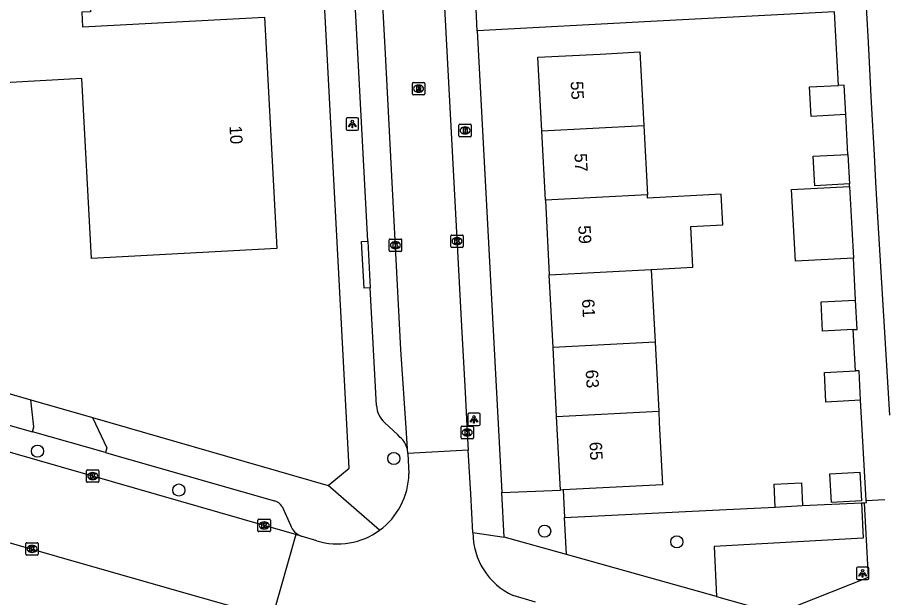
# Model space of a CAD drawing. Extents: x 158087 to 159494, y 382905 to 383981.
# Drawn here: x 158790.8 to 158860.4, y 383380.8 to 383427.4 of the extents above; entities that cross this region are included whole.
import ezdxf

# ---------------------------------------------------------------- set-up
doc = ezdxf.new("R2010")
doc.units = 0
for name, color, linetype in [('IMGEO_Boom', 7, 'Continuous'), ('IMGEO_Brandkraan', 7, 'Continuous'), ('IMGEO_Groenvoorziening', 7, 'Continuous'), ('IMGEO_Kolk', 7, 'Continuous'), ('IMGEO_Lichtpunt', 7, 'Continuous'), ('IMGEO_Pand', 7, 'Continuous'), ('IMGEO_Pand_nummerreeks', 7, 'Continuous'), ('IMGEO_Rijbaan_lokaal_open', 7, 'Continuous'), ('IMGEO_Rioolput', 7, 'Continuous'), ('IMGEO_Voetpad_open', 7, 'Continuous')]:
    doc.layers.add(name, color=color, linetype=linetype)

msp = doc.modelspace()

# ---------------------------------------------------------------- linework, layer by layer
at = {"layer": 'IMGEO_Boom'}
for centre in [(158792.432, 383392.531), (158821.072, 383391.937), (158803.801, 383389.401), (158833.195, 383386.094), (158843.827, 383385.245)]:
    msp.add_circle(centre, 0.489, dxfattribs=at)
at = {"layer": 'IMGEO_Brandkraan'}
for p, q in [((158826.303, 383417.863), (158826.303, 383418.715)), ((158826.378, 383418.789), (158827.23, 383418.789)), ((158826.791, 383418.569), (158826.816, 383418.569)), ((158827.304, 383418.715), (158827.304, 383417.863)), ((158827.23, 383417.789), (158826.378, 383417.789)), ((158826.814, 383418.009), (158826.789, 383418.009))]:
    msp.add_line(p, q, dxfattribs=at)
for points in [[(158826.303, 383417.863), (158826.303, 383418.715)], [(158826.378, 383418.789), (158827.23, 383418.789)], [(158826.651, 383418.489), (158826.651, 383418.089), (158826.864, 383418.089)], [(158826.882, 383418.489), (158826.651, 383418.489)], [(158827.304, 383418.715), (158827.304, 383417.863)], [(158827.23, 383417.789), (158826.378, 383417.789)], [(158826.83, 383418.408), (158826.776, 383418.408), (158826.776, 383418.332)], [(158826.776, 383418.332), (158826.829, 383418.332)], [(158826.838, 383418.256), (158826.776, 383418.256), (158826.776, 383418.175)], [(158826.776, 383418.175), (158826.838, 383418.175)]]:
    msp.add_lwpolyline(points, dxfattribs=at)
for centre, radius, start, end in [((158826.38, 383418.713), 0.0765, 91.55205, 178.44795), ((158826.38, 383418.713), 0.0765, 91.55205, 178.44795), ((158826.886, 383418.344), 0.145, 59.4692, 91.53667), ((158826.911, 383418.391), 0.0922, 285.51372, 58.15012), ((158827.228, 383418.713), 0.0765, 1.55205, 88.44795), ((158827.228, 383418.713), 0.0765, 1.55205, 88.44795), ((158826.38, 383417.865), 0.0765, 181.55205, 268.44795), ((158826.38, 383417.865), 0.0765, 181.55205, 268.44795), ((158826.831, 383418.37), 0.0379, 267.82845, 90.93552), ((158826.839, 383418.215), 0.0404, 269.87594, 90.50774), ((158826.87, 383418.34), 0.251, 268.66757, 293.53466), ((158826.916, 383418.199), 0.105, 301.31148, 78.98903), ((158827.228, 383417.865), 0.0765, 271.55205, 358.44795), ((158827.228, 383417.865), 0.0765, 271.55205, 358.44795)]:
    msp.add_arc(centre, radius, start, end, dxfattribs=at)
for centre, major_axis, ratio, start_param, end_param in [((158826.79, 383418.289), (-0.387, 0.002), 0.722429, 4.712389, 7.853982), ((158826.815, 383418.289), (-0.39, 0.002), 0.717154, 1.570796, 4.712389)]:
    msp.add_ellipse(centre, major_axis=major_axis, ratio=ratio, start_param=start_param, end_param=end_param, dxfattribs=at)
at = {"layer": 'IMGEO_Groenvoorziening'}
for points in [[(158829.751, 383389.202), (158834.471, 383389.401)], [(158834.686, 383389.412), (158834.801, 383387.202)], [(158834.801, 383387.202), (158846.687, 383387.785), (158851.731, 383388.033)], [(158858.673, 383388.371), (158858.807, 383385.543), (158846.826, 383384.872), (158847.018, 383380.843)], [(158853.932, 383388.147), (158858.673, 383388.371)], [(158858.673, 383388.371), (158858.913, 383388.382)], [(158834.956, 383384.215), (158834.801, 383387.202)]]:
    msp.add_lwpolyline(points, dxfattribs=at)
at = {"layer": 'IMGEO_Kolk'}
for p, q in [((158820.704, 383408.643), (158820.704, 383409.495)), ((158820.779, 383409.569), (158821.631, 383409.569)), ((158821.705, 383409.495), (158821.705, 383408.643)), ((158825.651, 383408.961), (158825.651, 383409.813)), ((158825.726, 383409.887), (158826.578, 383409.887)), ((158826.139, 383409.667), (158826.164, 383409.667)), ((158826.652, 383409.813), (158826.652, 383408.961)), ((158821.215, 383408.789), (158821.19, 383408.789)), ((158821.192, 383409.349), (158821.217, 383409.349)), ((158826.578, 383408.887), (158825.726, 383408.887)), ((158826.162, 383409.107), (158826.137, 383409.107)), ((158821.631, 383408.569), (158820.779, 383408.569)), ((158826.477, 383393.599), (158826.477, 383394.451)), ((158826.552, 383394.525), (158827.404, 383394.525)), ((158826.965, 383394.305), (158826.99, 383394.305)), ((158827.478, 383394.451), (158827.478, 383393.599)), ((158827.404, 383393.525), (158826.552, 383393.525)), ((158826.988, 383393.745), (158826.963, 383393.745)), ((158796.372, 383390.1), (158796.372, 383390.952)), ((158796.447, 383391.026), (158797.299, 383391.026)), ((158796.86, 383390.806), (158796.885, 383390.806)), ((158797.373, 383390.952), (158797.373, 383390.1)), ((158797.299, 383390.026), (158796.447, 383390.026)), ((158796.883, 383390.246), (158796.858, 383390.246)), ((158810.156, 383386.134), (158810.156, 383386.986)), ((158810.231, 383387.06), (158811.083, 383387.06)), ((158810.644, 383386.84), (158810.669, 383386.84)), ((158811.157, 383386.986), (158811.157, 383386.134)), ((158811.083, 383386.06), (158810.231, 383386.06)), ((158810.667, 383386.28), (158810.642, 383386.28)), ((158791.495, 383384.246), (158791.495, 383385.098)), ((158791.57, 383385.172), (158792.422, 383385.172)), ((158792.496, 383385.098), (158792.496, 383384.246)), ((158792.006, 383384.392), (158791.981, 383384.392)), ((158791.983, 383384.952), (158792.008, 383384.952)), ((158792.422, 383384.172), (158791.57, 383384.172))]:
    msp.add_line(p, q, dxfattribs=at)
for points in [[(158820.704, 383408.643), (158820.704, 383409.495)], [(158820.779, 383409.569), (158821.631, 383409.569)], [(158821.705, 383409.495), (158821.705, 383408.643)], [(158825.651, 383408.961), (158825.651, 383409.813)], [(158825.726, 383409.887), (158826.578, 383409.887)], [(158825.972, 383409.587), (158826.095, 383409.587), (158826.095, 383409.436), (158826.225, 383409.587), (158826.389, 383409.587), (158826.243, 383409.436), (158826.396, 383409.187), (158826.244, 383409.187), (158826.159, 383409.351), (158826.095, 383409.284), (158826.095, 383409.187), (158825.972, 383409.187), (158825.972, 383409.587)], [(158826.652, 383409.813), (158826.652, 383408.961)], [(158821.025, 383409.269), (158821.148, 383409.269), (158821.148, 383409.118), (158821.278, 383409.269), (158821.442, 383409.269), (158821.296, 383409.118), (158821.449, 383408.869), (158821.297, 383408.869), (158821.212, 383409.033), (158821.148, 383408.966), (158821.148, 383408.869), (158821.025, 383408.869), (158821.025, 383409.269)], [(158826.578, 383408.887), (158825.726, 383408.887)], [(158821.631, 383408.569), (158820.779, 383408.569)], [(158826.477, 383393.599), (158826.477, 383394.451)], [(158826.552, 383394.525), (158827.404, 383394.525)], [(158826.798, 383394.225), (158826.921, 383394.225), (158826.921, 383394.074), (158827.051, 383394.225), (158827.215, 383394.225), (158827.069, 383394.074), (158827.222, 383393.825), (158827.07, 383393.825), (158826.985, 383393.989), (158826.921, 383393.922), (158826.921, 383393.825), (158826.798, 383393.825), (158826.798, 383394.225)], [(158827.478, 383394.451), (158827.478, 383393.599)], [(158827.404, 383393.525), (158826.552, 383393.525)], [(158796.372, 383390.1), (158796.372, 383390.952)], [(158796.447, 383391.026), (158797.299, 383391.026)], [(158796.693, 383390.726), (158796.816, 383390.726), (158796.816, 383390.575), (158796.946, 383390.726), (158797.11, 383390.726), (158796.964, 383390.575), (158797.117, 383390.326), (158796.965, 383390.326), (158796.88, 383390.49), (158796.816, 383390.423), (158796.816, 383390.326), (158796.693, 383390.326), (158796.693, 383390.726)], [(158797.373, 383390.952), (158797.373, 383390.1)], [(158797.299, 383390.026), (158796.447, 383390.026)], [(158810.156, 383386.134), (158810.156, 383386.986)], [(158810.231, 383387.06), (158811.083, 383387.06)], [(158810.477, 383386.76), (158810.6, 383386.76), (158810.6, 383386.609), (158810.73, 383386.76), (158810.894, 383386.76), (158810.748, 383386.609), (158810.901, 383386.36), (158810.749, 383386.36), (158810.664, 383386.524), (158810.6, 383386.457), (158810.6, 383386.36), (158810.477, 383386.36), (158810.477, 383386.76)], [(158811.157, 383386.986), (158811.157, 383386.134)], [(158811.083, 383386.06), (158810.231, 383386.06)], [(158791.495, 383384.246), (158791.495, 383385.098)], [(158791.57, 383385.172), (158792.422, 383385.172)], [(158792.496, 383385.098), (158792.496, 383384.246)], [(158791.816, 383384.872), (158791.939, 383384.872), (158791.939, 383384.721), (158792.069, 383384.872), (158792.233, 383384.872), (158792.087, 383384.721), (158792.24, 383384.472), (158792.088, 383384.472), (158792.003, 383384.636), (158791.939, 383384.569), (158791.939, 383384.472), (158791.816, 383384.472), (158791.816, 383384.872)], [(158792.422, 383384.172), (158791.57, 383384.172)]]:
    msp.add_lwpolyline(points, dxfattribs=at)
for centre, start, end in [((158820.781, 383409.493), 91.55205, 178.44795), ((158820.781, 383409.493), 91.55205, 178.44795), ((158821.629, 383409.493), 1.55205, 88.44795), ((158821.629, 383409.493), 1.55205, 88.44795), ((158825.728, 383409.811), 91.55205, 178.44795), ((158825.728, 383409.811), 91.55205, 178.44795), ((158826.576, 383409.811), 1.55205, 88.44795), ((158826.576, 383409.811), 1.55205, 88.44795), ((158825.728, 383408.963), 181.55205, 268.44795), ((158825.728, 383408.963), 181.55205, 268.44795), ((158826.576, 383408.963), 271.55205, 358.44795), ((158826.576, 383408.963), 271.55205, 358.44795), ((158820.781, 383408.645), 181.55205, 268.44795), ((158820.781, 383408.645), 181.55205, 268.44795), ((158821.629, 383408.645), 271.55205, 358.44795), ((158821.629, 383408.645), 271.55205, 358.44795), ((158826.554, 383394.449), 91.55205, 178.44795), ((158826.554, 383394.449), 91.55205, 178.44795), ((158827.402, 383394.449), 1.55205, 88.44795), ((158827.402, 383394.449), 1.55205, 88.44795), ((158826.554, 383393.601), 181.55205, 268.44795), ((158826.554, 383393.601), 181.55205, 268.44795), ((158827.402, 383393.601), 271.55205, 358.44795), ((158827.402, 383393.601), 271.55205, 358.44795), ((158796.449, 383390.95), 91.55205, 178.44795), ((158796.449, 383390.95), 91.55205, 178.44795), ((158797.297, 383390.95), 1.55205, 88.44795), ((158797.297, 383390.95), 1.55205, 88.44795), ((158796.449, 383390.102), 181.55205, 268.44795), ((158796.449, 383390.102), 181.55205, 268.44795), ((158797.297, 383390.102), 271.55205, 358.44795), ((158797.297, 383390.102), 271.55205, 358.44795), ((158810.233, 383386.984), 91.55205, 178.44795), ((158810.233, 383386.984), 91.55205, 178.44795), ((158811.081, 383386.984), 1.55205, 88.44795), ((158811.081, 383386.984), 1.55205, 88.44795), ((158810.233, 383386.136), 181.55205, 268.44795), ((158810.233, 383386.136), 181.55205, 268.44795), ((158811.081, 383386.136), 271.55205, 358.44795), ((158811.081, 383386.136), 271.55205, 358.44795), ((158791.572, 383385.096), 91.55205, 178.44795), ((158791.572, 383385.096), 91.55205, 178.44795), ((158792.42, 383385.096), 1.55205, 88.44795), ((158792.42, 383385.096), 1.55205, 88.44795), ((158791.572, 383384.248), 181.55205, 268.44795), ((158791.572, 383384.248), 181.55205, 268.44795), ((158792.42, 383384.248), 271.55205, 358.44795), ((158792.42, 383384.248), 271.55205, 358.44795)]:
    msp.add_arc(centre, 0.0765, start, end, dxfattribs=at)
for centre, major_axis, ratio, start_param, end_param in [((158826.138, 383409.387), (-0.387, 0.002), 0.722429, 4.712389, 7.853982), ((158826.163, 383409.387), (-0.39, 0.002), 0.717154, 1.570796, 4.712389), ((158821.191, 383409.069), (-0.387, 0.002), 0.722429, 4.712389, 7.853982), ((158821.216, 383409.069), (-0.39, 0.002), 0.717154, 1.570796, 4.712389), ((158826.964, 383394.025), (-0.387, 0.002), 0.722429, 4.712389, 7.853982), ((158826.989, 383394.025), (-0.39, 0.002), 0.717154, 1.570796, 4.712389), ((158796.859, 383390.526), (-0.387, 0.002), 0.722429, 4.712389, 7.853982), ((158796.884, 383390.526), (-0.39, 0.002), 0.717154, 1.570796, 4.712389), ((158810.643, 383386.56), (-0.387, 0.002), 0.722429, 4.712389, 7.853982), ((158810.668, 383386.56), (-0.39, 0.002), 0.717154, 1.570796, 4.712389), ((158791.982, 383384.672), (-0.387, 0.002), 0.722429, 4.712389, 7.853982), ((158792.007, 383384.672), (-0.39, 0.002), 0.717154, 1.570796, 4.712389)]:
    msp.add_ellipse(centre, major_axis=major_axis, ratio=ratio, start_param=start_param, end_param=end_param, dxfattribs=at)
at = {"layer": 'IMGEO_Lichtpunt'}
for p, q in [((158817.239, 383419.21), (158817.239, 383418.403)), ((158817.239, 383419.21), (158817.239, 383418.403)), ((158818.141, 383419.305), (158817.333, 383419.305)), ((158818.141, 383419.305), (158817.333, 383419.305)), ((158818.235, 383418.403), (158818.235, 383419.21)), ((158818.235, 383418.403), (158818.235, 383419.21)), ((158817.333, 383418.309), (158818.141, 383418.309)), ((158817.333, 383418.309), (158818.141, 383418.309)), ((158827.013, 383395.482), (158827.013, 383394.675)), ((158827.013, 383395.482), (158827.013, 383394.675)), ((158827.915, 383395.577), (158827.107, 383395.577)), ((158827.915, 383395.577), (158827.107, 383395.577)), ((158828.009, 383394.675), (158828.009, 383395.482)), ((158828.009, 383394.675), (158828.009, 383395.482)), ((158827.107, 383394.581), (158827.915, 383394.581)), ((158827.107, 383394.581), (158827.915, 383394.581)), ((158858.253, 383383.12), (158858.253, 383382.313)), ((158858.253, 383383.12), (158858.253, 383382.313)), ((158859.155, 383383.215), (158858.347, 383383.215)), ((158859.155, 383383.215), (158858.347, 383383.215)), ((158859.249, 383382.313), (158859.249, 383383.12)), ((158859.249, 383382.313), (158859.249, 383383.12)), ((158858.347, 383382.219), (158859.155, 383382.219)), ((158858.347, 383382.219), (158859.155, 383382.219))]:
    msp.add_line(p, q, dxfattribs=at)
for points in [[(158817.613, 383418.874), (158817.652, 383418.846), (158817.464, 383418.584), (158817.426, 383418.611), (158817.613, 383418.874)], [(158817.715, 383418.826), (158817.762, 383418.826), (158817.762, 383418.504), (158817.715, 383418.504), (158817.715, 383418.826)], [(158817.825, 383418.846), (158817.863, 383418.873), (158818.05, 383418.611), (158818.011, 383418.583), (158817.825, 383418.846)], [(158827.387, 383395.146), (158827.426, 383395.118), (158827.238, 383394.856), (158827.2, 383394.883), (158827.387, 383395.146)], [(158827.489, 383395.098), (158827.536, 383395.098), (158827.536, 383394.776), (158827.489, 383394.776), (158827.489, 383395.098)], [(158827.599, 383395.118), (158827.637, 383395.145), (158827.824, 383394.883), (158827.785, 383394.855), (158827.599, 383395.118)], [(158858.627, 383382.784), (158858.666, 383382.756), (158858.478, 383382.494), (158858.44, 383382.521), (158858.627, 383382.784)], [(158858.729, 383382.736), (158858.776, 383382.736), (158858.776, 383382.414), (158858.729, 383382.414), (158858.729, 383382.736)], [(158858.839, 383382.756), (158858.877, 383382.783), (158859.064, 383382.521), (158859.025, 383382.493), (158858.839, 383382.756)]]:
    msp.add_lwpolyline(points, dxfattribs=at)
for centre in [(158817.738, 383419.008), (158827.512, 383395.28), (158858.752, 383382.918)]:
    msp.add_circle(centre, 0.0994, dxfattribs=at)
for centre, start, end in [((158817.333, 383419.21), 90, 180), ((158817.333, 383419.21), 90, 180), ((158818.141, 383419.21), 0, 90), ((158818.141, 383419.21), 0, 90), ((158817.333, 383418.403), 180, 270), ((158817.333, 383418.403), 180, 270), ((158818.141, 383418.403), 270, 0), ((158818.141, 383418.403), 270, 360), ((158827.107, 383395.482), 90, 180), ((158827.107, 383395.482), 90, 180), ((158827.915, 383395.482), 0, 90), ((158827.915, 383395.482), 0, 90), ((158827.107, 383394.675), 180, 270), ((158827.107, 383394.675), 180, 270), ((158827.915, 383394.675), 270, 0), ((158827.915, 383394.675), 270, 360), ((158858.347, 383383.12), 90, 180), ((158858.347, 383383.12), 90, 180), ((158859.155, 383383.12), 0, 90), ((158859.155, 383383.12), 0, 90), ((158858.347, 383382.313), 180, 270), ((158858.347, 383382.313), 180, 270), ((158859.155, 383382.313), 270, 0), ((158859.155, 383382.313), 270, 360)]:
    msp.add_arc(centre, 0.0946, start, end, dxfattribs=at)
at = {"layer": 'IMGEO_Pand'}
for points in [[(158796.528, 383431.019), (158796.703, 383427.833), (158795.993, 383427.794), (158796.058, 383426.608), (158810.679, 383427.393), (158811.679, 383408.796), (158796.765, 383407.994), (158795.989, 383422.454), (158789.779, 383422.121), (158789.695, 383423.683)], [(158832.967, 383418.267), (158832.66, 383424.168), (158837.654, 383424.428), (158840.86, 383424.595), (158841.167, 383418.694)], [(158857.401, 383419.568), (158857.275, 383421.931), (158856.819, 383421.907)], [(158857.401, 383419.568), (158854.615, 383419.419), (158854.489, 383421.782), (158856.819, 383421.907)], [(158832.967, 383418.267), (158841.167, 383418.694)], [(158841.167, 383418.694), (158841.457, 383413.126)], [(158833.257, 383412.699), (158832.967, 383418.267)], [(158857.691, 383414), (158854.905, 383413.851), (158854.779, 383416.214), (158857.565, 383416.363)], [(158857.565, 383416.363), (158857.691, 383414)], [(158858.015, 383408.036), (158853.351, 383407.788), (158853.046, 383413.538), (158857.703, 383413.787)], [(158857.703, 383413.787), (158857.888, 383410.422), (158858.014, 383408.058), (158858.015, 383408.036)], [(158841.457, 383413.126), (158833.257, 383412.699)], [(158841.769, 383407.127), (158845.117, 383407.301), (158844.947, 383410.581), (158847.507, 383410.714), (158847.38, 383413.162), (158841.471, 383412.855), (158841.457, 383413.126)], [(158833.257, 383412.699), (158833.57, 383406.7)], [(158833.57, 383406.7), (158841.769, 383407.127)], [(158833.875, 383400.85), (158833.57, 383406.7)], [(158841.769, 383407.127), (158842.074, 383401.277)], [(158858.001, 383402.287), (158855.536, 383402.155), (158855.41, 383404.518), (158858.195, 383404.667)], [(158858.001, 383402.287), (158858.321, 383402.304), (158858.195, 383404.667)], [(158842.074, 383401.277), (158833.875, 383400.85)], [(158842.074, 383401.277), (158842.362, 383395.747)], [(158834.163, 383395.32), (158833.875, 383400.85)], [(158858.596, 383396.621), (158855.81, 383396.472), (158855.684, 383398.835), (158858.178, 383398.968)], [(158858.596, 383396.621), (158858.47, 383398.984), (158858.178, 383398.968)], [(158834.163, 383395.32), (158842.362, 383395.747)], [(158842.362, 383395.747), (158842.41, 383394.822), (158842.67, 383389.828), (158834.686, 383389.412)], [(158834.471, 383389.401), (158834.163, 383395.32)], [(158858.537, 383390.834), (158858.665, 383388.54), (158856.258, 383388.405), (158856.13, 383390.699), (158858.537, 383390.834)], [(158851.731, 383388.033), (158851.635, 383389.872), (158853.836, 383389.987), (158853.932, 383388.147)], [(158834.686, 383389.412), (158834.471, 383389.401)], [(158851.731, 383388.033), (158853.932, 383388.147)]]:
    msp.add_lwpolyline(points, dxfattribs=at)
at = {"layer": 'IMGEO_Rijbaan_lokaal_open'}
for points in [[(158820.327, 383517.76), (158820.982, 383505.188), (158821.259, 383500), (158822.861, 383470.048), (158824.62, 383438.228), (158826.541, 383402.053), (158826.801, 383397.27), (158826.977, 383394.025), (158827.057, 383392.612)], [(158822.17, 383392.69), (158822.093, 383394.003), (158821.636, 383400.699), (158820.416, 383424.444), (158818.166, 383465.773)], [(158813.203, 383385.82), (158810.657, 383386.559), (158798.454, 383390.073), (158784.363, 383394.094), (158775.538, 383396.591), (158759.5, 383401.184), (158754.65, 383402.57)], [(158811.299, 383379.137), (158810.816, 383379.277), (158803.832, 383381.26), (158764.081, 383392.596), (158757.401, 383394.452), (158756.229, 383394.782), (158753.608, 383395.531)], [(158822.191, 383392.333), (158822.17, 383392.69)], [(158827.057, 383392.612), (158822.191, 383392.333)], [(158822.191, 383392.333), (158822.286, 383390.702)], [(158827.43, 383385.987), (158827.254, 383389.105), (158827.057, 383392.612)], [(158813.203, 383385.82), (158811.299, 383379.137)], [(158813.621, 383385.698), (158813.203, 383385.82)], [(158814.883, 383385.325), (158813.621, 383385.698)], [(158832.46, 383380.397), (158830.654, 383380.927)]]:
    msp.add_lwpolyline(points, dxfattribs=at)
for centre, radius, start, end in [((158816.556, 383390.804), 5.73, 306.00357, 358.98153), ((158816.558, 383390.804), 5.73, 252.99844, 305.98516), ((158833.018, 383385.99), 5.588, 180.0323, 244.97454)]:
    msp.add_arc(centre, radius, start, end, dxfattribs=at)
at = {"layer": 'IMGEO_Rioolput'}
for p, q in [((158822.564, 383421.223), (158822.564, 383422.075)), ((158822.639, 383422.149), (158823.491, 383422.149)), ((158823.052, 383421.929), (158823.077, 383421.929)), ((158823.565, 383422.075), (158823.565, 383421.223)), ((158823.075, 383421.369), (158823.05, 383421.369)), ((158823.491, 383421.149), (158822.639, 383421.149))]:
    msp.add_line(p, q, dxfattribs=at)
for points in [[(158822.564, 383421.223), (158822.564, 383422.075)], [(158822.639, 383422.149), (158823.491, 383422.149)], [(158823.565, 383422.075), (158823.565, 383421.223)], [(158823.153, 383421.847), (158822.901, 383421.849), (158822.901, 383421.449)], [(158822.901, 383421.449), (158823.025, 383421.449), (158823.025, 383421.611), (158823.036, 383421.611)], [(158823.079, 383421.768), (158823.025, 383421.768), (158823.025, 383421.687)], [(158823.025, 383421.687), (158823.077, 383421.687)], [(158823.083, 383421.582), (158823.154, 383421.449), (158823.294, 383421.449), (158823.229, 383421.575)], [(158823.491, 383421.149), (158822.639, 383421.149)]]:
    msp.add_lwpolyline(points, dxfattribs=at)
for centre, radius, start, end in [((158822.641, 383422.073), 0.0765, 91.55205, 178.44795), ((158822.641, 383422.073), 0.0765, 91.55205, 178.44795), ((158823.489, 383422.073), 0.0765, 1.55205, 88.44795), ((158823.489, 383422.073), 0.0765, 1.55205, 88.44795), ((158822.641, 383421.225), 0.0765, 181.55205, 268.44795), ((158822.641, 383421.225), 0.0765, 181.55205, 268.44795), ((158823.035, 383421.558), 0.0533, 26.02933, 88.69889), ((158823.061, 383421.876), 0.19, 274.7715, 282.96867), ((158823.085, 383421.672), 0.0964, 77.00612, 93.18647), ((158823.099, 383421.729), 0.0378, 276.66336, 79.67722), ((158823.152, 383421.737), 0.109, 350.36119, 89.41601), ((158823.15, 383421.737), 0.112, 277.58423, 350.98172), ((158823.134, 383421.522), 0.108, 29.51342, 73.79051), ((158823.489, 383421.225), 0.0765, 271.55205, 358.44795), ((158823.489, 383421.225), 0.0765, 271.55205, 358.44795)]:
    msp.add_arc(centre, radius, start, end, dxfattribs=at)
for centre, major_axis, ratio, start_param, end_param in [((158823.051, 383421.649), (-0.387, 0.002), 0.722429, 4.712389, 7.853982), ((158823.076, 383421.649), (-0.39, 0.002), 0.717154, 1.570796, 4.712389)]:
    msp.add_ellipse(centre, major_axis=major_axis, ratio=ratio, start_param=start_param, end_param=end_param, dxfattribs=at)
at = {"layer": 'IMGEO_Voetpad_open'}
for points in [[(158818.984, 383409.389), (158816.205, 383461.743)], [(158815.797, 383389.77), (158817.482, 383391.154), (158815.323, 383432.012)], [(158859.015, 383428.639), (158859.165, 383425.871), (158859.276, 383423.786), (158859.426, 383421.018), (158859.528, 383419.106), (158859.678, 383416.338), (158859.796, 383414.126), (158859.946, 383411.358), (158860.921, 383395.428)], [(158827.785, 383426.299), (158827.693, 383428.026)], [(158856.819, 383421.907), (158856.502, 383427.82), (158841.741, 383427.038), (158827.785, 383426.299)], [(158827.785, 383426.299), (158829.751, 383389.202)], [(158857.565, 383416.363), (158857.401, 383419.568)], [(158857.703, 383413.787), (158857.691, 383414)], [(158819.183, 383405.635), (158818.684, 383405.609), (158818.485, 383409.363), (158818.984, 383409.389)], [(158818.984, 383409.389), (158819.183, 383405.635)], [(158858.195, 383404.667), (158858.015, 383408.036)], [(158756.796, 383406.718), (158771.646, 383402.817), (158771.444, 383402.538), (158791.908, 383396.647)], [(158819.684, 383396.191), (158819.183, 383405.635)], [(158758.095, 383403.75), (158760.054, 383403.193), (158785.027, 383396.051), (158792.022, 383394.073)], [(158858.178, 383398.968), (158858.001, 383402.287)], [(158791.908, 383396.647), (158796.847, 383395.225)], [(158792.022, 383394.073), (158792.136, 383394.472), (158791.908, 383396.647)], [(158859.052, 383388.561), (158858.596, 383396.621)], [(158796.847, 383395.225), (158815.797, 383389.77)], [(158796.847, 383395.225), (158798.017, 383392.789), (158797.909, 383392.409)], [(158821.598, 383393.629), (158821.407, 383393.844), (158820.336, 383394.817)], [(158797.909, 383392.409), (158792.022, 383394.073)], [(158797.909, 383392.409), (158799.174, 383392.051), (158811.491, 383388.536)], [(158819.925, 383386.168), (158815.797, 383389.77)], [(158829.944, 383385.617), (158829.751, 383389.202)], [(158858.913, 383388.382), (158859.06, 383388.389), (158859.052, 383388.561)], [(158859.052, 383388.561), (158860.548, 383388.646)], [(158812.097, 383388.075), (158812.763, 383386.58)], [(158847.018, 383380.843), (158851.866, 383379.487), (158859.215, 383382.413), (158858.913, 383388.382)], [(158827.43, 383385.987), (158829.944, 383385.617)], [(158834.956, 383384.215), (158829.944, 383385.617)], [(158847.018, 383380.843), (158834.956, 383384.215)]]:
    msp.add_lwpolyline(points, dxfattribs=at)
for centre, radius, start, end in [((158821.691, 383396.302), 2.01, 183.15472, 227.61648), ((158820.269, 383392.176), 1.969, 15.13826, 47.55784), ((158811.185, 383387.505), 1.076, 32.01823, 73.45939), ((158814.182, 383387.102), 1.512, 200.19943, 248.2201)]:
    msp.add_arc(centre, radius, start, end, dxfattribs=at)

# ---------------------------------------------------------------- texts
at = {"layer": 'IMGEO_Pand_nummerreeks'}
for s, rotation, p in [('55', 272.98182, (158835.285, 383422.227)), ('10', 273.07657, (158807.864, 383418.65)), ('57', 272.98182, (158835.587, 383416.432)), ('59', 272.97917, (158835.888, 383410.638)), ('61', 272.98182, (158836.196, 383404.731)), ('63', 272.98182, (158836.492, 383399.049)), ('65', 272.98182, (158836.794, 383393.254))]:
    msp.add_text(s, height=1, rotation=rotation, dxfattribs=at).set_placement(p)

doc.saveas('drawing.dxf')
